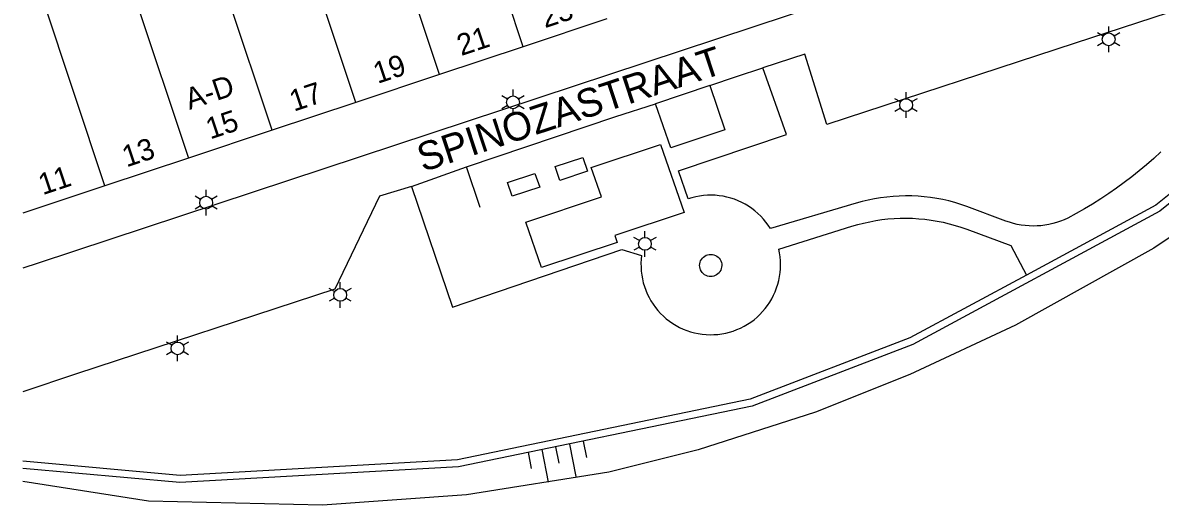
# Model space of a CAD drawing. Extents: x 122462 to 123306, y 485548 to 486417.
# Drawn here: x 122462 to 122541.9, y 485972.4 to 486006.3 of the extents above; entities that cross this region are included whole.
import ezdxf

# ---------------------------------------------------------------- set-up
doc = ezdxf.new("R2010")
doc.units = 0
for name, color, linetype in [('B-WE-IE-MEUBILAIR_WEGMEUBILAIR_VERKEERSBORD-S', 7, 'Continuous'), ('Level 1', 7, 'Continuous'), ('Level 15', 7, 'Continuous'), ('Level 17', 7, 'Continuous'), ('Level 22', 7, 'Continuous'), ('Level 4', 7, 'Continuous'), ('Level 50', 7, 'Continuous'), ('Level 57', 7, 'Continuous'), ('N-WE-GR-BOOM_DOORWORTELBARE RUIMTE-G', 7, 'Continuous')]:
    doc.layers.add(name, color=color, linetype=linetype)

msp = doc.modelspace()

# ---------------------------------------------------------------- linework, layer by layer
at = {"layer": 'Level 1'}
for p, q in [((122503.019, 486006.559), (122497.148, 486004.608)), ((122497.148, 486004.608), (122491.274, 486002.654)), ((122491.274, 486002.654), (122485.401, 486000.701)), ((122485.401, 486000.701), (122479.528, 485998.748)), ((122479.528, 485998.748), (122473.654, 485996.794)), ((122473.654, 485996.794), (122467.781, 485994.841)), ((122467.781, 485994.841), (122462.03, 485992.928))]:
    msp.add_line(p, q, dxfattribs=at)
at = {"layer": 'Level 15'}
for points in [[(122626.503, 486049.165), (122619.298, 486049.769), (122601.989, 486046.797), (122587.655, 486038.051), (122570.842, 486021.912), (122557.917, 486006.066), (122541.819, 485993.068), (122524.487, 485983.716), (122513.22, 485979.388), (122492.612, 485975.124), (122473.058, 485974.02), (122462.03, 485975.016)], [(122543.299, 485994.905), (122541.541, 485993.486), (122532.461, 485988.586)], [(122532.461, 485988.586), (122524.278, 485984.171), (122513.079, 485979.869), (122492.547, 485975.621), (122473.066, 485974.521), (122462.03, 485975.518)]]:
    msp.add_lwpolyline(points, dxfattribs=at)
at = {"layer": 'Level 17'}
for p, q in [((122510.241, 486001.891), (122506.431, 486000.611)), ((122503.651, 485999.711), (122506.431, 486000.611)), ((122489.309, 485994.812), (122493.181, 485996.181))]:
    msp.add_line(p, q, dxfattribs=at)
for points in [[(122594.547, 486040.62), (122589.017, 486036.467), (122585.561, 486033.478), (122578.976, 486027.481), (122573.491, 486021.792), (122566.741, 486013.784), (122562.551, 486008.627), (122554.908, 486000.549), (122548.943, 485995.508), (122541.408, 485990.473), (122531.709, 485985.08), (122524.282, 485981.602), (122517.671, 485978.959), (122509.42, 485976.313), (122503.17, 485974.745), (122493.164, 485973.161), (122483.059, 485972.431), (122470.866, 485972.715), (122462.03, 485974.099)], [(122553.05, 486019.09), (122552.06, 486018.81), (122533.317, 486012.62), (122463.108, 485989.432), (122462.03, 485989.076)], [(122556.011, 486014.745), (122554.165, 486011.282), (122554.092, 486011.159), (122554.007, 486011.043), (122553.911, 486010.936), (122553.806, 486010.839), (122553.692, 486010.752), (122553.57, 486010.677), (122553.442, 486010.613), (122553.308, 486010.562), (122535.885, 486004.857), (122518.461, 485999.151), (122516.921, 486004.101), (122513.97, 486003.138)], [(122541.894, 485997.231), (122541.401, 485996.777), (122540.897, 485996.335), (122540.384, 485995.904), (122539.86, 485995.485), (122539.328, 485995.078), (122538.786, 485994.683), (122538.236, 485994.3), (122537.677, 485993.93), (122537.109, 485993.573), (122536.534, 485993.228), (122535.951, 485992.897), (122535.361, 485992.579), (122535.107, 485992.463), (122534.847, 485992.361), (122534.582, 485992.271), (122534.313, 485992.196), (122534.04, 485992.134), (122533.765, 485992.086), (122533.487, 485992.052), (122533.208, 485992.032), (122532.929, 485992.026), (122532.65, 485992.035), (122532.371, 485992.057), (122532.094, 485992.094), (122531.819, 485992.145), (122531.547, 485992.21), (122531.279, 485992.288), (122531.015, 485992.38), (122528.287, 485993.407), (122527.871, 485993.548), (122527.45, 485993.675), (122527.026, 485993.786), (122526.597, 485993.883), (122526.166, 485993.964), (122525.731, 485994.031), (122525.295, 485994.082), (122524.857, 485994.117), (122524.419, 485994.138), (122523.98, 485994.142), (122523.54, 485994.132), (122523.102, 485994.106), (122522.665, 485994.064), (122522.229, 485994.008), (122521.796, 485993.936), (122521.365, 485993.848), (122520.938, 485993.746), (122520.515, 485993.629), (122514.493, 485991.847), (122514.343, 485992.079), (122514.179, 485992.301), (122514.004, 485992.514), (122513.817, 485992.717), (122513.618, 485992.909), (122513.409, 485993.09), (122513.191, 485993.258), (122512.963, 485993.414), (122512.726, 485993.557), (122512.482, 485993.686), (122512.232, 485993.802), (122511.975, 485993.903), (122511.712, 485993.989), (122511.446, 485994.06), (122511.175, 485994.117), (122510.902, 485994.158), (122510.627, 485994.183), (122510.352, 485994.193), (122510.076, 485994.188), (122509.8, 485994.167), (122509.527, 485994.13), (122509.255, 485994.078), (122508.988, 485994.011), (122508.724, 485993.929), (122508.041, 485995.901), (122515.621, 485998.451), (122513.97, 486003.138)], [(122510.241, 486001.891), (122512.11, 486002.531), (122513.97, 486003.138)], [(122510.241, 486001.891), (122511.291, 485998.784), (122507.501, 485997.514), (122506.431, 486000.611)], [(122498.433, 485989.112), (122497.33, 485992.298), (122502.638, 485994.083), (122501.927, 485996.134), (122506.787, 485997.749), (122508.44, 485992.977), (122503.581, 485991.361), (122503.748, 485990.879), (122498.433, 485989.112)], [(122499.72, 485995.233), (122499.387, 485996.197), (122501.333, 485996.843), (122501.666, 485995.879), (122499.72, 485995.233)], [(122496.379, 485994.123), (122496.046, 485995.087), (122497.973, 485995.727), (122498.306, 485994.763), (122496.379, 485994.123)], [(122489.309, 485994.812), (122487.063, 485994.118), (122483.935, 485987.595), (122465.812, 485981.644), (122462.03, 485980.402)], [(122489.309, 485994.812), (122492.19, 485986.339), (122504.081, 485990.371), (122505.461, 485989.971), (122505.431, 485989.695), (122505.416, 485989.419), (122505.417, 485989.142), (122505.433, 485988.865), (122505.466, 485988.59), (122505.513, 485988.317), (122505.577, 485988.047), (122505.655, 485987.781), (122505.748, 485987.52), (122505.856, 485987.264), (122505.978, 485987.016), (122506.114, 485986.774), (122506.263, 485986.541), (122506.426, 485986.316), (122506.601, 485986.101), (122506.787, 485985.896), (122506.985, 485985.702), (122507.194, 485985.52), (122507.413, 485985.349), (122507.641, 485985.192), (122507.877, 485985.047), (122508.121, 485984.916), (122508.373, 485984.799), (122508.63, 485984.697), (122508.893, 485984.609), (122509.161, 485984.536), (122509.432, 485984.479), (122509.706, 485984.437), (122509.982, 485984.41), (122510.259, 485984.399), (122510.536, 485984.404), (122510.812, 485984.425), (122511.087, 485984.461), (122511.359, 485984.512), (122511.628, 485984.579), (122511.893, 485984.661), (122512.153, 485984.758), (122512.406, 485984.869), (122512.654, 485984.995), (122512.893, 485985.134), (122513.124, 485985.287), (122513.347, 485985.453), (122513.559, 485985.63), (122513.762, 485985.82), (122513.953, 485986.021), (122514.132, 485986.232), (122514.299, 485986.453), (122514.454, 485986.683), (122514.595, 485986.922), (122514.723, 485987.168), (122514.836, 485987.421), (122514.935, 485987.68), (122515.019, 485987.944), (122515.088, 485988.212), (122515.142, 485988.484), (122515.18, 485988.759), (122515.202, 485989.035), (122515.209, 485989.312), (122515.201, 485989.589), (122515.176, 485989.865), (122515.136, 485990.139), (122515.081, 485990.411), (122520.208, 485992.012), (122520.623, 485992.134), (122521.042, 485992.241), (122521.465, 485992.334), (122521.89, 485992.413), (122522.318, 485992.476), (122522.748, 485992.525), (122523.179, 485992.558), (122523.611, 485992.577), (122524.044, 485992.581), (122524.477, 485992.57), (122524.908, 485992.543), (122525.339, 485992.502), (122525.768, 485992.446), (122526.195, 485992.376), (122526.619, 485992.29), (122527.04, 485992.19), (122527.457, 485992.075), (122527.87, 485991.946), (122528.278, 485991.803), (122531.361, 485990.661), (122532.461, 485988.586)], [(122510.303, 485988.487), (122510.193, 485988.496), (122510.085, 485988.52), (122509.981, 485988.559), (122509.884, 485988.613), (122509.796, 485988.679), (122509.718, 485988.758), (122509.652, 485988.847), (122509.6, 485988.945), (122509.562, 485989.049), (122509.538, 485989.157), (122509.531, 485989.267), (122509.539, 485989.378), (122509.563, 485989.486), (122509.603, 485989.589), (122509.656, 485989.686), (122509.723, 485989.775), (122509.801, 485989.853), (122509.89, 485989.919), (122509.987, 485989.972), (122510.091, 485990.01), (122510.2, 485990.033), (122510.31, 485990.041), (122510.426, 485990.032), (122510.534, 485990.007), (122510.637, 485989.968), (122510.734, 485989.914), (122510.822, 485989.847), (122510.9, 485989.768), (122510.965, 485989.678), (122511.018, 485989.581), (122511.055, 485989.477), (122511.078, 485989.368), (122511.085, 485989.258), (122511.076, 485989.147), (122511.052, 485989.039), (122511.012, 485988.936), (122510.959, 485988.839), (122510.892, 485988.751), (122510.813, 485988.673), (122510.724, 485988.608), (122510.626, 485988.555), (122510.522, 485988.517), (122510.414, 485988.494), (122510.303, 485988.487)]]:
    msp.add_lwpolyline(points, dxfattribs=at)
at = {"layer": 'Level 22'}
for p, q in [((122493.181, 485996.181), (122503.651, 485999.711)), ((122494.139, 485993.338), (122493.181, 485996.181))]:
    msp.add_line(p, q, dxfattribs=at)
at = {"layer": 'Level 4'}
for p, q in [((122497.148, 486004.608), (122493.374, 486015.974)), ((122491.274, 486002.654), (122487.499, 486014.023)), ((122485.401, 486000.701), (122481.625, 486012.073)), ((122479.528, 485998.748), (122475.751, 486010.123)), ((122467.781, 485994.841), (122463.451, 486007.88)), ((122469.876, 486008.172), (122473.654, 485996.794))]:
    msp.add_line(p, q, dxfattribs=at)
at = {"layer": 'Level 50'}
for p, q in [((122537.848, 486005.358), (122537.458, 486005.583)), ((122538.238, 486005.583), (122538.238, 486006.033)), ((122539.017, 486005.583), (122538.627, 486005.358)), ((122537.848, 486004.908), (122537.458, 486004.683)), ((122538.238, 486004.233), (122538.238, 486004.683)), ((122539.017, 486004.683), (122538.627, 486004.908)), ((122496.439, 486001.158), (122496.439, 486001.608)), ((122524.02, 486000.966), (122524.02, 486001.416)), ((122496.049, 486000.933), (122495.659, 486001.158)), ((122497.218, 486001.158), (122496.828, 486000.933)), ((122523.63, 486000.741), (122523.24, 486000.966)), ((122524.799, 486000.966), (122524.409, 486000.741)), ((122496.049, 486000.483), (122495.659, 486000.258)), ((122496.439, 485999.808), (122496.439, 486000.258)), ((122497.218, 486000.258), (122496.828, 486000.483)), ((122523.63, 486000.291), (122523.24, 486000.066)), ((122524.02, 485999.616), (122524.02, 486000.066)), ((122524.799, 486000.066), (122524.409, 486000.291)), ((122474.508, 485993.893), (122474.118, 485994.118)), ((122474.898, 485994.118), (122474.898, 485994.568)), ((122475.677, 485994.118), (122475.287, 485993.893)), ((122474.508, 485993.443), (122474.118, 485993.218)), ((122475.677, 485993.218), (122475.287, 485993.443)), ((122474.898, 485992.768), (122474.898, 485993.218)), ((122505.301, 485991.003), (122504.911, 485991.228)), ((122505.691, 485991.228), (122505.691, 485991.678)), ((122506.47, 485991.228), (122506.08, 485991.003)), ((122505.301, 485990.553), (122504.911, 485990.328)), ((122505.691, 485989.878), (122505.691, 485990.328)), ((122506.47, 485990.328), (122506.08, 485990.553)), ((122484.309, 485987.647), (122484.309, 485988.097)), ((122483.919, 485987.422), (122483.529, 485987.647)), ((122483.919, 485986.972), (122483.529, 485986.747)), ((122485.088, 485987.647), (122484.698, 485987.422)), ((122485.088, 485986.747), (122484.698, 485986.972)), ((122484.309, 485986.297), (122484.309, 485986.747)), ((122472.504, 485983.664), (122472.114, 485983.889)), ((122472.894, 485983.889), (122472.894, 485984.339)), ((122473.673, 485983.889), (122473.283, 485983.664)), ((122472.504, 485983.214), (122472.114, 485982.989)), ((122472.894, 485982.539), (122472.894, 485982.989)), ((122473.673, 485982.989), (122473.283, 485983.214))]:
    msp.add_line(p, q, dxfattribs=at)
for centre in [(122538.238, 486005.133), (122496.439, 486000.708), (122524.02, 486000.516), (122474.898, 485993.668), (122505.691, 485990.778), (122484.309, 485987.197), (122472.894, 485983.439)]:
    msp.add_circle(centre, 0.45, dxfattribs=at)
at = {"layer": 'Level 57'}
for p, q in [((122500.389, 485976.727), (122500.846, 485974.443)), ((122501.356, 485976.92), (122501.584, 485975.778)), ((122497.488, 485976.147), (122497.716, 485975.005)), ((122498.455, 485976.34), (122498.912, 485974.056)), ((122499.422, 485976.533), (122499.65, 485975.391))]:
    msp.add_line(p, q, dxfattribs=at)

# ---------------------------------------------------------------- texts
at = {"layer": 'B-WE-IE-MEUBILAIR_WEGMEUBILAIR_VERKEERSBORD-S'}
for s, p in [('23', (122498.679, 486005.911)), ('21', (122492.803, 486003.956)), ('19', (122486.931, 486002.003)), ('A-D', (122473.728, 486000.17)), ('17', (122481.057, 486000.048)), ('15', (122475.183, 485998.095)), ('13', (122469.309, 485996.141)), ('11', (122463.433, 485994.187))]:
    msp.add_text(s, height=1.5, rotation=18.39592, dxfattribs=at).set_placement(p)
at = {"layer": 'N-WE-GR-BOOM_DOORWORTELBARE RUIMTE-G'}
msp.add_text('SPINOZASTRAAT', height=2, rotation=18.23383, dxfattribs=at).set_placement((122490.115, 485995.806))

doc.saveas('drawing.dxf')
